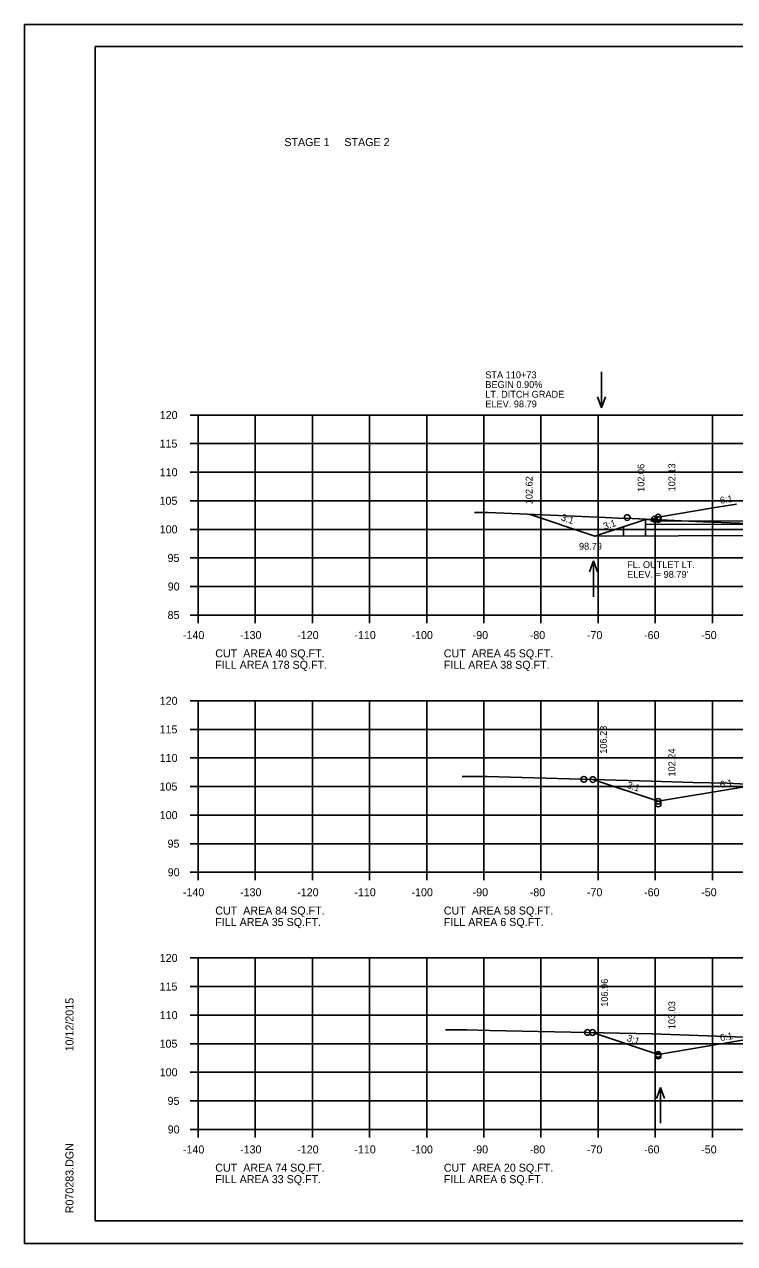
# Model space of a CAD drawing. Extents: x 1175611 to 1176402, y -433344 to -416213.
# Drawn here: x 1175610.6 to 1175734.9, y -432703.5 to -432490.2 of the extents above; entities that cross this region are included whole.
import ezdxf

# ---------------------------------------------------------------- set-up
doc = ezdxf.new("R2010")
doc.units = 0
for name, color, linetype in [('Default', 7, 'Continuous'), ('R_Axis', 7, 'Continuous'), ('R_Axis Annot', 7, 'Continuous'), ('R_Border', 7, 'Continuous'), ('R_Exist Surface', 7, 'Continuous'), ('R_Fin Surface', 7, 'Continuous'), ('R_Grid', 7, 'Continuous'), ('R_No Plot', 7, 'Continuous'), ('R_Water', 7, 'Continuous'), ('R_Water Annot', 7, 'Continuous'), ('R_Xsect Elev', 7, 'Continuous'), ('R_Xsect Slope', 7, 'Continuous')]:
    doc.layers.add(name, color=color, linetype=linetype)

msp = doc.modelspace()

# ---------------------------------------------------------------- linework, layer by layer
at = {"layer": 'Default'}
msp.add_line((1175719.25, -432576.8), (1175710.41, -432579.75), dxfattribs=at)
at = {"layer": 'R_Axis'}
for p, q in [((1175639.57, -432558.54), (1175640.97, -432558.54)), ((1175640.97, -432593.54), (1175640.97, -432558.54)), ((1175639.57, -432563.54), (1175640.97, -432563.54)), ((1175639.57, -432568.54), (1175640.97, -432568.54)), ((1175639.57, -432573.54), (1175640.97, -432573.54)), ((1175639.57, -432578.54), (1175640.97, -432578.54)), ((1175639.57, -432583.54), (1175640.97, -432583.54)), ((1175639.57, -432588.54), (1175640.97, -432588.54)), ((1175639.57, -432593.54), (1175640.97, -432593.54)), ((1175640.97, -432593.54), (1175920.97, -432593.54)), ((1175640.97, -432594.94), (1175640.97, -432593.54)), ((1175650.97, -432594.94), (1175650.97, -432593.54)), ((1175660.97, -432594.94), (1175660.97, -432593.54)), ((1175670.97, -432594.94), (1175670.97, -432593.54)), ((1175680.97, -432594.94), (1175680.97, -432593.54)), ((1175690.97, -432594.94), (1175690.97, -432593.54)), ((1175700.97, -432594.94), (1175700.97, -432593.54)), ((1175710.97, -432594.94), (1175710.97, -432593.54)), ((1175720.97, -432594.94), (1175720.97, -432593.54)), ((1175730.97, -432594.94), (1175730.97, -432593.54)), ((1175639.57, -432608.54), (1175640.97, -432608.54)), ((1175640.97, -432638.54), (1175640.97, -432608.54)), ((1175639.57, -432613.54), (1175640.97, -432613.54)), ((1175639.57, -432618.54), (1175640.97, -432618.54)), ((1175639.57, -432623.54), (1175640.97, -432623.54)), ((1175639.57, -432628.54), (1175640.97, -432628.54)), ((1175639.57, -432633.54), (1175640.97, -432633.54)), ((1175639.57, -432638.54), (1175640.97, -432638.54)), ((1175640.97, -432638.54), (1175920.97, -432638.54)), ((1175640.97, -432639.94), (1175640.97, -432638.54)), ((1175650.97, -432639.94), (1175650.97, -432638.54)), ((1175660.97, -432639.94), (1175660.97, -432638.54)), ((1175670.97, -432639.94), (1175670.97, -432638.54)), ((1175680.97, -432639.94), (1175680.97, -432638.54)), ((1175690.97, -432639.94), (1175690.97, -432638.54)), ((1175700.97, -432639.94), (1175700.97, -432638.54)), ((1175710.97, -432639.94), (1175710.97, -432638.54)), ((1175720.97, -432639.94), (1175720.97, -432638.54)), ((1175730.97, -432639.94), (1175730.97, -432638.54)), ((1175639.57, -432653.54), (1175640.97, -432653.54)), ((1175640.97, -432683.54), (1175640.97, -432653.54)), ((1175639.57, -432658.54), (1175640.97, -432658.54)), ((1175639.57, -432663.54), (1175640.97, -432663.54)), ((1175639.57, -432668.54), (1175640.97, -432668.54)), ((1175639.57, -432673.54), (1175640.97, -432673.54)), ((1175639.57, -432678.54), (1175640.97, -432678.54)), ((1175639.57, -432683.54), (1175640.97, -432683.54)), ((1175640.97, -432683.54), (1175920.97, -432683.54)), ((1175640.97, -432684.94), (1175640.97, -432683.54)), ((1175650.97, -432684.94), (1175650.97, -432683.54)), ((1175660.97, -432684.94), (1175660.97, -432683.54)), ((1175670.97, -432684.94), (1175670.97, -432683.54)), ((1175680.97, -432684.94), (1175680.97, -432683.54)), ((1175690.97, -432684.94), (1175690.97, -432683.54)), ((1175700.97, -432684.94), (1175700.97, -432683.54)), ((1175710.97, -432684.94), (1175710.97, -432683.54)), ((1175720.97, -432684.94), (1175720.97, -432683.54)), ((1175730.97, -432684.94), (1175730.97, -432683.54))]:
    msp.add_line(p, q, dxfattribs=at)
at = {"layer": 'R_Border'}
for p, q in [((1175622.97, -432494.08), (1175939.15, -432494.08)), ((1175622.97, -432699.54), (1175622.97, -432494.08)), ((1175622.97, -432699.54), (1175622.97, -432699.54)), ((1175939.15, -432699.54), (1175622.97, -432699.54))]:
    msp.add_line(p, q, dxfattribs=at)
at = {"layer": 'R_Exist Surface'}
for points in [[(1175689.36, -432575.61), (1175691.72, -432575.61), (1175712.21, -432576.48), (1175714.56, -432576.56), (1175716.94, -432576.65), (1175729.32, -432577.21), (1175740.5, -432577.62)], [(1175687.17, -432621.78), (1175690.13, -432621.76), (1175690.45, -432621.76), (1175691.58, -432621.8), (1175720.25, -432622.61), (1175727.53, -432622.85), (1175733.56, -432622.97), (1175753.3, -432624)], [(1175684.29, -432666.12), (1175685.23, -432666.13), (1175687.93, -432666.13), (1175691.94, -432666.2), (1175720.44, -432666.8), (1175733.34, -432667.27), (1175754.4, -432668.03)]]:
    msp.add_lwpolyline(points, dxfattribs=at)
at = {"layer": 'R_Fin Surface'}
for points in [[(1175698.9, -432575.91), (1175710.41, -432579.75), (1175719.25, -432576.8), (1175720.25, -432576.8), (1175721.26, -432576.47), (1175721.48, -432576.39), (1175731.43, -432574.73), (1175735.2, -432574.11)], [(1175698.9, -432575.91), (1175710.41, -432579.75), (1175719.25, -432576.8), (1175720.25, -432576.8), (1175721.26, -432576.47), (1175721.48, -432576.39), (1175731.43, -432574.73), (1175735.2, -432574.11)], [(1175710.06, -432622.32), (1175721.47, -432626.13), (1175735.2, -432623.84), (1175743.47, -432622.46), (1175749.47, -432622.22), (1175751.47, -432622.18), (1175780.97, -432621.59), (1175810.47, -432622.18), (1175812.47, -432622.22), (1175818.47, -432622.46), (1175826.75, -432623.84), (1175840.47, -432626.13), (1175845.49, -432627.8), (1175849.74, -432626.38)], [(1175710.06, -432622.32), (1175721.47, -432626.13), (1175735.2, -432623.84), (1175743.47, -432622.46), (1175749.47, -432622.22), (1175751.47, -432622.18), (1175780.97, -432621.59), (1175810.47, -432622.18), (1175812.47, -432622.22), (1175818.47, -432622.46), (1175826.75, -432623.84), (1175840.47, -432626.13), (1175845.49, -432627.8), (1175849.74, -432626.38)], [(1175709.99, -432666.58), (1175721.47, -432670.41), (1175735.2, -432668.12), (1175743.47, -432666.75), (1175749.47, -432666.51), (1175751.47, -432666.47), (1175780.97, -432665.88), (1175810.47, -432666.47), (1175812.47, -432666.51), (1175818.47, -432666.75), (1175826.75, -432668.12), (1175840.47, -432670.41), (1175841.78, -432670.85), (1175844.67, -432669.88)], [(1175709.99, -432666.58), (1175721.47, -432670.41), (1175735.2, -432668.12), (1175743.47, -432666.75), (1175749.47, -432666.51), (1175751.47, -432666.47), (1175780.97, -432665.88), (1175810.47, -432666.47), (1175812.47, -432666.51), (1175818.47, -432666.75), (1175826.75, -432668.12), (1175840.47, -432670.41), (1175841.78, -432670.85), (1175844.67, -432669.88)]]:
    msp.add_lwpolyline(points, dxfattribs=at)
at = {"layer": 'R_Grid'}
for p, q in [((1175640.97, -432558.54), (1175920.97, -432558.54)), ((1175640.97, -432593.54), (1175640.97, -432558.54)), ((1175650.97, -432593.54), (1175650.97, -432558.54)), ((1175660.97, -432593.54), (1175660.97, -432558.54)), ((1175670.97, -432593.54), (1175670.97, -432558.54)), ((1175680.97, -432593.54), (1175680.97, -432558.54)), ((1175690.97, -432593.54), (1175690.97, -432558.54)), ((1175700.97, -432593.54), (1175700.97, -432558.54)), ((1175710.97, -432593.54), (1175710.97, -432558.54)), ((1175730.97, -432593.54), (1175730.97, -432558.54)), ((1175640.97, -432563.54), (1175920.97, -432563.54)), ((1175640.97, -432568.54), (1175920.97, -432568.54)), ((1175640.97, -432573.54), (1175920.97, -432573.54)), ((1175720.97, -432593.54), (1175720.97, -432576.8)), ((1175640.97, -432578.54), (1175920.97, -432578.54)), ((1175640.97, -432583.54), (1175920.97, -432583.54)), ((1175640.97, -432588.54), (1175920.97, -432588.54)), ((1175640.97, -432593.54), (1175920.97, -432593.54)), ((1175640.97, -432608.54), (1175920.97, -432608.54)), ((1175640.97, -432638.54), (1175640.97, -432608.54)), ((1175650.97, -432638.54), (1175650.97, -432608.54)), ((1175660.97, -432638.54), (1175660.97, -432608.54)), ((1175670.97, -432638.54), (1175670.97, -432608.54)), ((1175680.97, -432638.54), (1175680.97, -432608.54)), ((1175690.97, -432638.54), (1175690.97, -432608.54)), ((1175700.97, -432638.54), (1175700.97, -432608.54)), ((1175710.97, -432638.54), (1175710.97, -432608.54)), ((1175720.97, -432638.54), (1175720.97, -432608.54)), ((1175730.97, -432638.54), (1175730.97, -432608.54)), ((1175640.97, -432613.54), (1175920.97, -432613.54)), ((1175640.97, -432618.54), (1175920.97, -432618.54)), ((1175640.97, -432623.54), (1175920.97, -432623.54)), ((1175640.97, -432628.54), (1175920.97, -432628.54)), ((1175640.97, -432633.54), (1175920.97, -432633.54)), ((1175640.97, -432638.54), (1175920.97, -432638.54)), ((1175640.97, -432653.54), (1175920.97, -432653.54)), ((1175640.97, -432683.54), (1175640.97, -432653.54)), ((1175650.97, -432683.54), (1175650.97, -432653.54)), ((1175660.97, -432683.54), (1175660.97, -432653.54)), ((1175670.97, -432683.54), (1175670.97, -432653.54)), ((1175680.97, -432683.54), (1175680.97, -432653.54)), ((1175690.97, -432683.54), (1175690.97, -432653.54)), ((1175700.97, -432683.54), (1175700.97, -432653.54)), ((1175710.97, -432683.54), (1175710.97, -432653.54)), ((1175720.97, -432683.54), (1175720.97, -432653.54)), ((1175730.97, -432683.54), (1175730.97, -432653.54)), ((1175640.97, -432658.54), (1175920.97, -432658.54)), ((1175640.97, -432663.54), (1175920.97, -432663.54)), ((1175640.97, -432668.54), (1175920.97, -432668.54)), ((1175640.97, -432673.54), (1175920.97, -432673.54)), ((1175640.97, -432678.54), (1175920.97, -432678.54)), ((1175640.97, -432683.54), (1175920.97, -432683.54))]:
    msp.add_line(p, q, dxfattribs=at)
at = {"layer": 'R_No Plot'}
for p, q in [((1175610.57, -432490.18), (1175943.91, -432490.18)), ((1175610.57, -432703.52), (1175943.91, -432703.52))]:
    msp.add_line(p, q, dxfattribs=at)
msp.add_lwpolyline([(1175610.57, -432490.18), (1175943.91, -432490.18), (1175943.91, -432703.52), (1175610.57, -432703.52)], close=True, dxfattribs=at)
for centre in [(1175716.07, -432576.48), (1175716.07, -432576.48), (1175721.48, -432576.39), (1175720.82, -432576.74), (1175721.48, -432576.82), (1175708.49, -432622.28), (1175710.06, -432622.32), (1175710.06, -432622.32), (1175721.47, -432626.13), (1175721.47, -432626.6), (1175709.11, -432666.56), (1175709.99, -432666.58), (1175709.99, -432666.58), (1175721.47, -432670.41), (1175721.47, -432670.69)]:
    msp.add_circle(centre, 0.5, dxfattribs=at)
at = {"layer": 'R_Water'}
for p, q in [((1175715.42, -432578.08), (1175715.42, -432579.71)), ((1175720.25, -432576.8), (1175719.25, -432576.8)), ((1175719.25, -432576.8), (1175719.25, -432579.71)), ((1175774.48, -432577.51), (1175719.25, -432577.71)), ((1175720.25, -432576.8), (1175720.25, -432577.13)), ((1175774.48, -432576.93), (1175720.25, -432577.13)), ((1175774.49, -432579.51), (1175710.41, -432579.75))]:
    msp.add_line(p, q, dxfattribs=at)
at = {"layer": 'R_Water Annot'}
for p, q in [((1175711.54, -432551), (1175711.54, -432557.28)), ((1175711.54, -432557.28), (1175710.84, -432555.36)), ((1175711.54, -432557.28), (1175712.24, -432555.36)), ((1175710.14, -432584.07), (1175709.44, -432586)), ((1175710.14, -432590.36), (1175710.14, -432584.07)), ((1175710.14, -432584.07), (1175710.84, -432586)), ((1175721.87, -432676.18), (1175721.17, -432678.11)), ((1175721.87, -432682.47), (1175721.87, -432676.18)), ((1175721.87, -432676.18), (1175722.57, -432678.11))]:
    msp.add_line(p, q, dxfattribs=at)

# ---------------------------------------------------------------- texts
at = {"layer": 'Default'}
for s, p in [('STAGE 1     STAGE 2', (1175656.06, -432511.48)), ('CUT  AREA 40 SQ.FT.', (1175643.97, -432600.94)), ('CUT  AREA 45 SQ.FT.', (1175683.97, -432600.94)), ('FILL AREA 178 SQ.FT.', (1175643.97, -432602.94)), ('FILL AREA 38 SQ.FT.', (1175683.97, -432602.94)), ('CUT  AREA 84 SQ.FT.', (1175643.97, -432645.94)), ('FILL AREA 35 SQ.FT.', (1175643.97, -432647.94)), ('CUT  AREA 58 SQ.FT.', (1175683.97, -432645.94)), ('FILL AREA 6 SQ.FT.', (1175683.97, -432647.94)), ('CUT  AREA 74 SQ.FT.', (1175643.97, -432690.94)), ('CUT  AREA 20 SQ.FT.', (1175683.97, -432690.94)), ('FILL AREA 33 SQ.FT.', (1175643.97, -432692.94)), ('FILL AREA 6 SQ.FT.', (1175683.97, -432692.94))]:
    msp.add_text(s, height=1.4, dxfattribs=at).set_placement(p)
at = {"layer": 'R_Axis Annot'}
for s, p in [('120', (1175634.25, -432559.24)), ('115', (1175634.22, -432564.24)), ('110', (1175634.25, -432569.24)), ('105', (1175634.22, -432574.24)), ('100', (1175634.25, -432579.24)), ('95', (1175635.62, -432584.24)), ('90', (1175635.65, -432589.24)), ('85', (1175635.62, -432594.24)), ('-140', (1175638.31, -432597.74)), ('-130', (1175648.31, -432597.74)), ('-120', (1175658.31, -432597.74)), ('-110', (1175668.31, -432597.74)), ('-100', (1175678.31, -432597.74)), ('-90', (1175689.01, -432597.74)), ('-80', (1175699.01, -432597.74)), ('-70', (1175709.01, -432597.74)), ('-60', (1175719.01, -432597.74)), ('-50', (1175729.01, -432597.74)), ('120', (1175634.25, -432609.24)), ('115', (1175634.22, -432614.24)), ('110', (1175634.25, -432619.24)), ('105', (1175634.22, -432624.24)), ('100', (1175634.25, -432629.24)), ('95', (1175635.62, -432634.24)), ('90', (1175635.65, -432639.24)), ('-140', (1175638.31, -432642.74)), ('-130', (1175648.31, -432642.74)), ('-120', (1175658.31, -432642.74)), ('-110', (1175668.31, -432642.74)), ('-100', (1175678.31, -432642.74)), ('-90', (1175689.01, -432642.74)), ('-80', (1175699.01, -432642.74)), ('-70', (1175709.01, -432642.74)), ('-60', (1175719.01, -432642.74)), ('-50', (1175729.01, -432642.74)), ('120', (1175634.25, -432654.24)), ('115', (1175634.22, -432659.24)), ('110', (1175634.25, -432664.24)), ('105', (1175634.22, -432669.24)), ('100', (1175634.25, -432674.24)), ('95', (1175635.62, -432679.24)), ('90', (1175635.65, -432684.24)), ('-140', (1175638.31, -432687.74)), ('-130', (1175648.31, -432687.74)), ('-120', (1175658.31, -432687.74)), ('-110', (1175668.31, -432687.74)), ('-100', (1175678.31, -432687.74)), ('-90', (1175689.01, -432687.74)), ('-80', (1175699.01, -432687.74)), ('-70', (1175709.01, -432687.74)), ('-60', (1175719.01, -432687.74)), ('-50', (1175729.01, -432687.74))]:
    msp.add_text(s, height=1.4, dxfattribs=at).set_placement(p)
at = {"layer": 'R_Border'}
for s, p in [('10/12/2015', (1175619.16, -432669.89)), ('R070283.DGN', (1175619.16, -432698.21))]:
    msp.add_text(s, height=1.4, rotation=90, dxfattribs=at).set_placement(p)
at = {"layer": 'R_Water Annot'}
for s, p in [('STA 110+73', (1175691.23, -432552.1)), ('BEGIN 0.90%', (1175691.23, -432553.8)), ('LT. DITCH GRADE', (1175691.23, -432555.5)), ('ELEV. 98.79', (1175691.23, -432557.2)), ('FL. OUTLET LT.', (1175716.05, -432585.32)), ("ELEV. = 98.79'", (1175716.05, -432587.02))]:
    msp.add_text(s, height=1.2, dxfattribs=at).set_placement(p)
at = {"layer": 'R_Xsect Elev'}
for s, p in [('102.06', (1175719.08, -432571.98)), ('102.13', (1175724.48, -432571.91)), ('102.62', (1175699.5, -432574.15)), ('106.23', (1175712.5, -432617.81)), ('102.24', (1175724.47, -432621.8)), ('106.96', (1175712.69, -432662.08)), ('103.03', (1175724.47, -432666))]:
    msp.add_text(s, height=1.2, rotation=90, dxfattribs=at).set_placement(p)
msp.add_text('98.79', height=1.2, dxfattribs=at).set_placement((1175707.62, -432582.1))
at = {"layer": 'R_Xsect Slope'}
for s, rotation, p in [('6:1', 9.4623, (1175732.39, -432574.07)), ('3:1', 341.5651, (1175704.38, -432576.94)), ('3:1', 18.4349, (1175712.1, -432578.62)), ('3:1', 341.5651, (1175715.92, -432623.75)), ('6:1', 9.4623, (1175732.39, -432623.8)), ('3:1', 341.5651, (1175715.89, -432668.02)), ('6:1', 9.4623, (1175732.39, -432668.09))]:
    msp.add_text(s, height=1.2, rotation=rotation, dxfattribs=at).set_placement(p)

doc.saveas('drawing.dxf')
